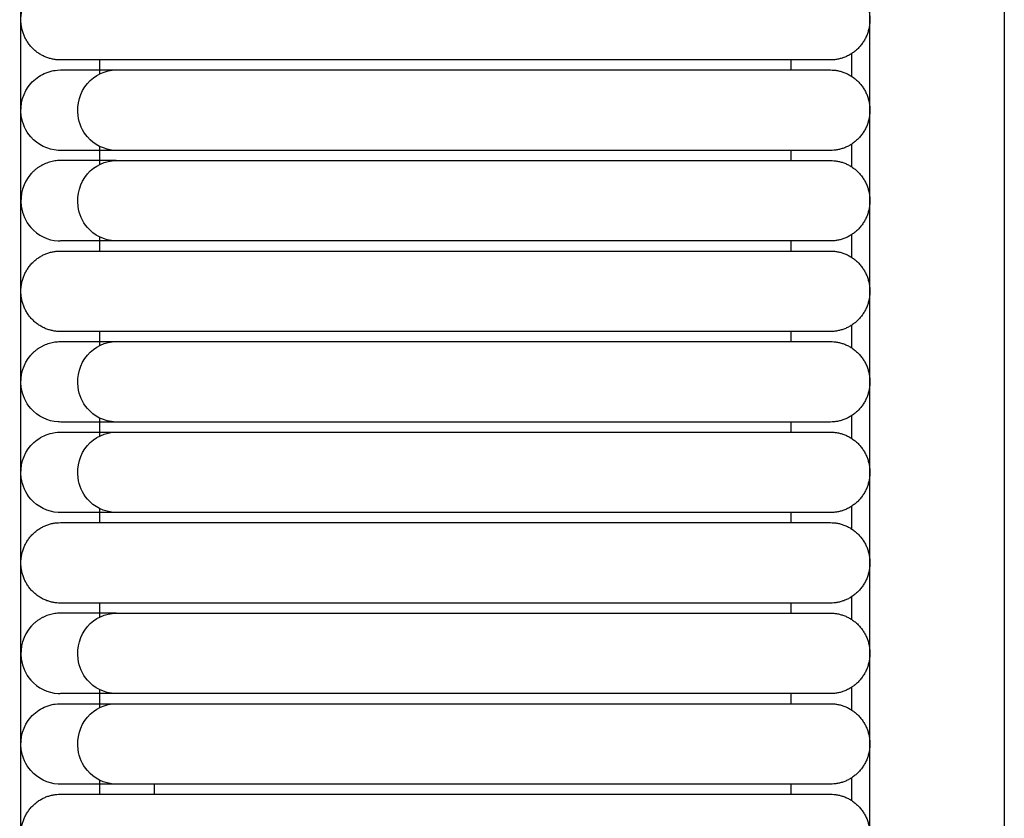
# Model space of a CAD drawing. Header units: millimetres. Extents: x -31695 to -19845, y -5614 to 7253.
# Tile 334 of 432: x -25814 to -25764, y 4807 to 4847. Entities that reach past the tile are written whole.
import ezdxf

# ---------------------------------------------------------------- set-up
doc = ezdxf.new("R2010")
doc.units = ezdxf.units.MM
doc.layers.add('2d', color=7, linetype='Continuous', true_color=0x000000)

msp = doc.modelspace()

# ---------------------------------------------------------------- linework, layer by layer
at = {"layer": '2d', "linetype": 'Continuous', "lineweight": -3}
for points, degree in [([(-25813.959, 4677.247), (-25813.959, 5052.785), (-25813.959, 5428.322)], 2), ([(-25771.146, 4697.546), (-25771.146, 5052.785), (-25771.146, 5408.023)], 2), ([(-25764.368, 5017.84), (-25764.368, 4936.049), (-25764.368, 4854.681), (-25764.368, 4786.528)], 3), ([(-25772.072, 4845.539), (-25772.072, 4845.16), (-25772.072, 4844.781), (-25772.072, 4844.402)], 3), ([(-25809.977, 4844.524), (-25809.977, 4844.874), (-25809.977, 4845.224)], 2), ([(-25780.107, 4845.224), (-25788.838, 4845.224), (-25797.57, 4845.224)], 2), ([(-25775.129, 4845.224), (-25775.129, 4844.97), (-25775.129, 4844.717)], 2), ([(-25797.57, 4844.717), (-25788.838, 4844.717), (-25780.107, 4844.717)], 2), ([(-25811.974, 4840.657), (-25812.009, 4840.658), (-25812.043, 4840.659), (-25812.077, 4840.66)], 3), ([(-25811.676, 4840.657), (-25811.864, 4840.657), (-25811.962, 4840.657), (-25811.967, 4840.657)], 3), ([(-25809.977, 4839.957), (-25809.977, 4840.403), (-25809.977, 4840.849)], 2), ([(-25797.57, 4840.657), (-25798.436, 4840.657), (-25799.306, 4840.657), (-25800.158, 4840.657)], 3), ([(-25780.107, 4840.657), (-25788.838, 4840.657), (-25797.57, 4840.657)], 2), ([(-25775.129, 4840.657), (-25775.129, 4840.403), (-25775.129, 4840.149)], 2), ([(-25772.072, 4840.972), (-25772.072, 4840.592), (-25772.072, 4840.213), (-25772.072, 4839.834)], 3), ([(-25812.52, 4840.068), (-25812.564, 4840.053), (-25812.609, 4840.038), (-25812.653, 4840.023)], 3), ([(-25812.385, 4840.103), (-25812.43, 4840.091), (-25812.475, 4840.079), (-25812.52, 4840.068)], 3), ([(-25812.247, 4840.128), (-25812.293, 4840.12), (-25812.339, 4840.111), (-25812.385, 4840.103)], 3), ([(-25812.108, 4840.144), (-25812.154, 4840.139), (-25812.201, 4840.134), (-25812.247, 4840.128)], 3), ([(-25811.968, 4840.149), (-25812.015, 4840.147), (-25812.061, 4840.146), (-25812.108, 4840.144)], 3), ([(-25797.57, 4840.149), (-25788.838, 4840.149), (-25780.107, 4840.149)], 2), ([(-25813.359, 4839.572), (-25813.391, 4839.537), (-25813.424, 4839.503), (-25813.456, 4839.469)], 3), ([(-25813.255, 4839.667), (-25813.29, 4839.635), (-25813.324, 4839.604), (-25813.359, 4839.572)], 3), ([(-25813.145, 4839.755), (-25813.182, 4839.726), (-25813.219, 4839.696), (-25813.255, 4839.667)], 3), ([(-25813.029, 4839.835), (-25813.068, 4839.808), (-25813.106, 4839.782), (-25813.145, 4839.755)], 3), ([(-25812.908, 4839.906), (-25812.948, 4839.882), (-25812.989, 4839.858), (-25813.029, 4839.835)], 3), ([(-25812.782, 4839.969), (-25812.824, 4839.948), (-25812.866, 4839.927), (-25812.908, 4839.906)], 3), ([(-25812.653, 4840.023), (-25812.696, 4840.005), (-25812.739, 4839.987), (-25812.782, 4839.969)], 3), ([(-25812.077, 4836.092), (-25812.043, 4836.091), (-25812.009, 4836.091), (-25811.974, 4836.09)], 3), ([(-25811.676, 4836.09), (-25811.864, 4836.09), (-25811.962, 4836.09), (-25811.967, 4836.09)], 3), ([(-25809.977, 4835.582), (-25809.977, 4835.932), (-25809.977, 4836.281)], 2), ([(-25780.107, 4836.089), (-25788.838, 4836.089), (-25797.57, 4836.089)], 2), ([(-25775.129, 4836.089), (-25775.129, 4835.836), (-25775.129, 4835.582)], 2), ([(-25772.072, 4836.404), (-25772.072, 4836.025), (-25772.072, 4835.646), (-25772.072, 4835.267)], 3), ([(-25797.57, 4835.582), (-25788.838, 4835.582), (-25780.107, 4835.582)], 2), ([(-25772.072, 4831.837), (-25772.072, 4831.458), (-25772.072, 4831.078), (-25772.072, 4830.7)], 3), ([(-25809.977, 4831.015), (-25809.977, 4831.268), (-25809.977, 4831.522)], 2), ([(-25780.107, 4831.522), (-25788.838, 4831.522), (-25797.57, 4831.522)], 2), ([(-25775.129, 4831.522), (-25775.129, 4831.268), (-25775.129, 4831.015)], 2), ([(-25813.145, 4830.62), (-25813.106, 4830.647), (-25813.068, 4830.673), (-25813.029, 4830.7)], 3), ([(-25813.029, 4830.7), (-25812.989, 4830.724), (-25812.948, 4830.748), (-25812.908, 4830.771)], 3), ([(-25812.908, 4830.771), (-25812.866, 4830.792), (-25812.824, 4830.813), (-25812.782, 4830.834)], 3), ([(-25812.782, 4830.834), (-25812.739, 4830.852), (-25812.696, 4830.87), (-25812.653, 4830.888)], 3), ([(-25812.653, 4830.888), (-25812.609, 4830.903), (-25812.564, 4830.918), (-25812.52, 4830.933)], 3), ([(-25812.52, 4830.933), (-25812.475, 4830.945), (-25812.43, 4830.956), (-25812.385, 4830.968)], 3), ([(-25812.385, 4830.968), (-25812.339, 4830.977), (-25812.293, 4830.985), (-25812.247, 4830.994)], 3), ([(-25812.247, 4830.994), (-25812.201, 4830.999), (-25812.154, 4831.004), (-25812.108, 4831.009)], 3), ([(-25812.108, 4831.009), (-25812.061, 4831.011), (-25812.015, 4831.013), (-25811.968, 4831.015)], 3), ([(-25809.977, 4830.822), (-25809.977, 4830.918), (-25809.977, 4831.015)], 2), ([(-25797.57, 4831.015), (-25788.838, 4831.015), (-25780.107, 4831.015)], 2), ([(-25813.456, 4830.334), (-25813.424, 4830.368), (-25813.391, 4830.403), (-25813.359, 4830.437)], 3), ([(-25813.359, 4830.437), (-25813.324, 4830.469), (-25813.29, 4830.501), (-25813.255, 4830.532)], 3), ([(-25813.255, 4830.532), (-25813.219, 4830.562), (-25813.182, 4830.591), (-25813.145, 4830.62)], 3), ([(-25809.977, 4826.255), (-25809.977, 4826.701), (-25809.977, 4827.147)], 2), ([(-25772.072, 4827.27), (-25772.072, 4826.89), (-25772.072, 4826.511), (-25772.072, 4826.132)], 3), ([(-25811.974, 4826.955), (-25812.009, 4826.956), (-25812.043, 4826.957), (-25812.077, 4826.958)], 3), ([(-25811.676, 4826.955), (-25811.864, 4826.955), (-25811.962, 4826.955), (-25811.967, 4826.955)], 3), ([(-25797.57, 4826.955), (-25798.436, 4826.955), (-25799.306, 4826.955), (-25800.158, 4826.955)], 3), ([(-25780.107, 4826.955), (-25788.838, 4826.955), (-25797.57, 4826.955)], 2), ([(-25775.129, 4826.955), (-25775.129, 4826.701), (-25775.129, 4826.447)], 2), ([(-25797.57, 4826.447), (-25788.838, 4826.447), (-25780.107, 4826.447)], 2), ([(-25772.072, 4822.702), (-25772.072, 4822.323), (-25772.072, 4821.944), (-25772.072, 4821.565)], 3), ([(-25811.974, 4822.388), (-25812.009, 4822.388), (-25812.043, 4822.389), (-25812.077, 4822.39)], 3), ([(-25811.676, 4822.388), (-25811.864, 4822.388), (-25811.962, 4822.388), (-25811.967, 4822.388)], 3), ([(-25809.977, 4821.88), (-25809.977, 4822.23), (-25809.977, 4822.579)], 2), ([(-25797.57, 4822.387), (-25798.436, 4822.387), (-25799.306, 4822.388), (-25800.158, 4822.388)], 3), ([(-25780.107, 4822.387), (-25788.838, 4822.387), (-25797.57, 4822.387)], 2), ([(-25775.129, 4822.387), (-25775.129, 4822.134), (-25775.129, 4821.88)], 2), ([(-25797.57, 4821.88), (-25788.838, 4821.88), (-25780.107, 4821.88)], 2), ([(-25809.977, 4817.12), (-25809.977, 4817.47), (-25809.977, 4817.82)], 2), ([(-25780.107, 4817.82), (-25788.838, 4817.82), (-25797.57, 4817.82)], 2), ([(-25775.129, 4817.82), (-25775.129, 4817.566), (-25775.129, 4817.312)], 2), ([(-25772.072, 4818.135), (-25772.072, 4817.755), (-25772.072, 4817.376), (-25772.072, 4816.998)], 3), ([(-25812.52, 4817.231), (-25812.564, 4817.216), (-25812.609, 4817.201), (-25812.653, 4817.186)], 3), ([(-25812.385, 4817.266), (-25812.43, 4817.254), (-25812.475, 4817.243), (-25812.52, 4817.231)], 3), ([(-25812.247, 4817.292), (-25812.293, 4817.283), (-25812.339, 4817.275), (-25812.385, 4817.266)], 3), ([(-25812.108, 4817.307), (-25812.154, 4817.302), (-25812.201, 4817.297), (-25812.247, 4817.292)], 3), ([(-25811.968, 4817.312), (-25812.015, 4817.311), (-25812.061, 4817.309), (-25812.108, 4817.307)], 3), ([(-25797.57, 4817.312), (-25788.838, 4817.312), (-25780.107, 4817.312)], 2), ([(-25813.359, 4816.735), (-25813.391, 4816.701), (-25813.424, 4816.666), (-25813.456, 4816.632)], 3), ([(-25813.255, 4816.83), (-25813.29, 4816.799), (-25813.324, 4816.767), (-25813.359, 4816.735)], 3), ([(-25813.145, 4816.918), (-25813.182, 4816.889), (-25813.219, 4816.86), (-25813.255, 4816.83)], 3), ([(-25813.029, 4816.998), (-25813.068, 4816.971), (-25813.106, 4816.945), (-25813.145, 4816.918)], 3), ([(-25812.908, 4817.069), (-25812.948, 4817.046), (-25812.989, 4817.022), (-25813.029, 4816.998)], 3), ([(-25812.782, 4817.132), (-25812.824, 4817.111), (-25812.866, 4817.09), (-25812.908, 4817.069)], 3), ([(-25812.653, 4817.186), (-25812.696, 4817.168), (-25812.739, 4817.15), (-25812.782, 4817.132)], 3), ([(-25812.077, 4813.256), (-25812.043, 4813.255), (-25812.009, 4813.254), (-25811.974, 4813.253)], 3), ([(-25811.676, 4813.253), (-25811.864, 4813.253), (-25811.962, 4813.253), (-25811.967, 4813.253)], 3), ([(-25809.977, 4812.553), (-25809.977, 4812.999), (-25809.977, 4813.445)], 2), ([(-25780.107, 4813.253), (-25788.838, 4813.253), (-25797.57, 4813.253)], 2), ([(-25775.129, 4813.253), (-25775.129, 4812.999), (-25775.129, 4812.745)], 2), ([(-25772.072, 4813.567), (-25772.072, 4813.188), (-25772.072, 4812.809), (-25772.072, 4812.43)], 3), ([(-25797.57, 4812.745), (-25788.838, 4812.745), (-25780.107, 4812.745)], 2), ([(-25809.977, 4808.178), (-25809.977, 4808.527), (-25809.977, 4808.877)], 2), ([(-25772.072, 4809), (-25772.072, 4808.621), (-25772.072, 4808.242), (-25772.072, 4807.863)], 3), ([(-25811.974, 4808.685), (-25812.009, 4808.686), (-25812.043, 4808.687), (-25812.077, 4808.688)], 3), ([(-25811.676, 4808.685), (-25811.864, 4808.685), (-25811.962, 4808.685), (-25811.967, 4808.686)], 3), ([(-25807.23, 4808.685), (-25807.23, 4808.432), (-25807.23, 4808.178)], 2), ([(-25797.57, 4808.685), (-25798.436, 4808.685), (-25799.306, 4808.685), (-25800.158, 4808.685)], 3), ([(-25780.107, 4808.685), (-25788.838, 4808.685), (-25797.57, 4808.685)], 2), ([(-25775.129, 4808.685), (-25775.129, 4808.432), (-25775.129, 4808.178)], 2), ([(-25797.57, 4808.178), (-25788.838, 4808.178), (-25780.107, 4808.178)], 2)]:
    msp.add_open_spline(points, degree=degree, dxfattribs=at)
for points, weights in [([(-25813.959, 4847.254), (-25813.959, 4849.284), (-25811.968, 4849.284)], [0.999999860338, 0.707106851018, 1]), ([(-25773.137, 4849.284), (-25771.146, 4849.284), (-25771.146, 4847.254)], [0.999999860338, 0.707106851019, 1]), ([(-25811.968, 4845.224), (-25813.959, 4845.224), (-25813.959, 4847.254)], [1, 0.707106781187, 1]), ([(-25771.146, 4847.254), (-25771.146, 4845.224), (-25773.137, 4845.224)], [1, 0.707106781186, 1]), ([(-25809.161, 4845.224), (-25811.968, 4845.224), (-25811.968, 4845.224)], [0.919067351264, 0.951503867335, 0.999999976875]), ([(-25773.137, 4844.717), (-25771.146, 4844.717), (-25771.146, 4842.687)], [0.999999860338, 0.707106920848, 0.999999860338]), ([(-25771.146, 4842.687), (-25771.146, 4840.657), (-25773.137, 4840.657)], [0.999999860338, 0.707106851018, 1]), ([(-25773.137, 4840.149), (-25771.146, 4840.149), (-25771.146, 4838.119)], [0.999999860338, 0.707106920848, 0.999999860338]), ([(-25771.146, 4838.119), (-25771.146, 4836.089), (-25773.137, 4836.089)], [0.999999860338, 0.707106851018, 1]), ([(-25813.959, 4833.552), (-25813.959, 4835.582), (-25811.968, 4835.582)], [1, 0.707106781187, 1]), ([(-25811.968, 4835.582), (-25811.968, 4835.582), (-25809.161, 4835.582)], [1, 0.951503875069, 0.919067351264]), ([(-25773.137, 4835.582), (-25771.146, 4835.582), (-25771.146, 4833.552)], [0.999999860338, 0.707106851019, 1]), ([(-25811.968, 4831.522), (-25813.959, 4831.522), (-25813.959, 4833.552)], [1, 0.707106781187, 1]), ([(-25771.146, 4833.552), (-25771.146, 4831.522), (-25773.137, 4831.522)], [1, 0.707106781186, 1]), ([(-25809.161, 4831.522), (-25811.968, 4831.522), (-25811.968, 4831.522)], [0.919067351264, 0.951503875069, 1]), ([(-25773.137, 4831.015), (-25771.146, 4831.015), (-25771.146, 4828.985)], [0.999999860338, 0.707106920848, 0.999999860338]), ([(-25771.146, 4828.985), (-25771.146, 4826.955), (-25773.137, 4826.955)], [0.999999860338, 0.707106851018, 1]), ([(-25773.137, 4826.447), (-25771.146, 4826.447), (-25771.146, 4824.417)], [0.999999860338, 0.707106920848, 0.999999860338]), ([(-25771.146, 4824.417), (-25771.146, 4822.387), (-25773.137, 4822.387)], [0.999999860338, 0.707106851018, 1]), ([(-25813.959, 4819.85), (-25813.959, 4821.88), (-25811.968, 4821.88)], [1, 0.707106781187, 1]), ([(-25811.968, 4821.88), (-25811.968, 4821.88), (-25809.161, 4821.88)], [1, 0.951503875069, 0.919067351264]), ([(-25773.137, 4821.88), (-25771.146, 4821.88), (-25771.146, 4819.85)], [1, 0.707106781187, 1]), ([(-25811.968, 4817.82), (-25813.959, 4817.82), (-25813.959, 4819.85)], [1, 0.707106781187, 1]), ([(-25771.146, 4819.85), (-25771.146, 4817.82), (-25773.137, 4817.82)], [1, 0.707106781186, 1]), ([(-25809.161, 4817.82), (-25811.968, 4817.82), (-25811.968, 4817.82)], [0.919067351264, 0.951503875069, 1]), ([(-25773.137, 4817.312), (-25771.146, 4817.312), (-25771.146, 4815.283)], [0.999999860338, 0.707106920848, 0.999999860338]), ([(-25771.146, 4815.283), (-25771.146, 4813.253), (-25773.137, 4813.253)], [0.999999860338, 0.707106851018, 1]), ([(-25773.137, 4812.745), (-25771.146, 4812.745), (-25771.146, 4810.715)], [0.999999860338, 0.707106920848, 0.999999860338]), ([(-25771.146, 4810.715), (-25771.146, 4808.685), (-25773.137, 4808.685)], [0.999999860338, 0.707106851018, 1]), ([(-25813.959, 4806.148), (-25813.959, 4808.178), (-25811.968, 4808.178)], [1, 0.707106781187, 1]), ([(-25811.968, 4808.178), (-25811.968, 4808.178), (-25809.161, 4808.178)], [1, 0.951503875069, 0.919067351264]), ([(-25773.137, 4808.178), (-25771.146, 4808.178), (-25771.146, 4806.148)], [1, 0.707106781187, 1])]:
    msp.add_rational_spline(points, weights, degree=2, dxfattribs=at)
for points, weights, knots in [([(-25797.57, 4845.224), (-25802.519, 4845.224), (-25806.018, 4845.224), (-25808.359, 4845.224), (-25809.161, 4845.224)], [1, 0.853553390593, 0.853553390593, 0.853553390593, 0.919067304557], [20.699849, 20.699849, 20.699849, 21.693962, 21.693962, 22.358871, 22.358871, 22.358871]), ([(-25773.137, 4845.224), (-25773.137, 4845.224), (-25775.179, 4845.224), (-25777.22, 4845.224), (-25780.107, 4845.224)], [1, 0.853553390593, 0.853553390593, 0.853553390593, 1], [17.786146, 17.786146, 17.786146, 18.366045, 18.366045, 18.945944, 18.945944, 18.945944]), ([(-25780.107, 4844.717), (-25777.22, 4844.717), (-25775.179, 4844.717), (-25773.137, 4844.717), (-25773.137, 4844.717)], [1, 0.853553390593, 0.853553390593, 0.853553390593, 1], [19.599792, 19.599792, 19.599792, 20.179691, 20.179691, 20.75959, 20.75959, 20.75959]), ([(-25773.137, 4840.657), (-25773.137, 4840.657), (-25775.179, 4840.657), (-25777.22, 4840.657), (-25780.107, 4840.657)], [1, 0.853553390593, 0.853553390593, 0.853553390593, 1], [22.644545, 22.644545, 22.644545, 23.224444, 23.224444, 23.804343, 23.804343, 23.804343]), ([(-25780.107, 4840.149), (-25777.22, 4840.149), (-25775.179, 4840.149), (-25773.137, 4840.149), (-25773.137, 4840.149)], [1, 0.853553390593, 0.853553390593, 0.853553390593, 1], [5.598928, 5.598928, 5.598928, 6.178827, 6.178827, 6.758726, 6.758726, 6.758726]), ([(-25773.137, 4836.089), (-25773.137, 4836.089), (-25775.179, 4836.089), (-25777.22, 4836.089), (-25780.107, 4836.089)], [1, 0.853553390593, 0.853553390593, 0.853553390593, 1], [8.643682, 8.643682, 8.643682, 9.223581, 9.223581, 9.80348, 9.80348, 9.80348]), ([(-25809.161, 4835.582), (-25808.359, 4835.582), (-25806.018, 4835.582), (-25802.519, 4835.582), (-25797.57, 4835.582)], [0.919067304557, 0.853553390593, 0.853553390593, 0.853553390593, 1], [11.328464, 11.328464, 11.328464, 11.993374, 11.993374, 12.987487, 12.987487, 12.987487]), ([(-25780.107, 4835.582), (-25777.22, 4835.582), (-25775.179, 4835.582), (-25773.137, 4835.582), (-25773.137, 4835.582)], [1, 0.853553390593, 0.853553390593, 0.853553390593, 0.999999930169], [14.741392, 14.741392, 14.741392, 15.321291, 15.321291, 15.90119, 15.90119, 15.90119]), ([(-25797.57, 4831.522), (-25802.519, 4831.522), (-25806.018, 4831.522), (-25808.359, 4831.522), (-25809.161, 4831.522)], [1, 0.853553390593, 0.853553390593, 0.853553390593, 0.919067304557], [20.699849, 20.699849, 20.699849, 21.693962, 21.693962, 22.358871, 22.358871, 22.358871]), ([(-25773.137, 4831.522), (-25773.137, 4831.522), (-25775.179, 4831.522), (-25777.22, 4831.522), (-25780.107, 4831.522)], [0.999999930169, 0.853553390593, 0.853553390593, 0.853553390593, 1], [17.786146, 17.786146, 17.786146, 18.366045, 18.366045, 18.945944, 18.945944, 18.945944]), ([(-25780.107, 4831.015), (-25777.22, 4831.015), (-25775.179, 4831.015), (-25773.137, 4831.015), (-25773.137, 4831.015)], [1, 0.853553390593, 0.853553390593, 0.853553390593, 1], [31.430453, 31.430453, 31.430453, 32.010352, 32.010352, 32.590251, 32.590251, 32.590251]), ([(-25773.137, 4826.955), (-25773.137, 4826.955), (-25775.179, 4826.955), (-25777.22, 4826.955), (-25780.107, 4826.955)], [1, 0.853553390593, 0.853553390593, 0.853553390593, 1], [34.475206, 34.475206, 34.475206, 35.055105, 35.055105, 35.635004, 35.635004, 35.635004]), ([(-25780.107, 4826.447), (-25777.22, 4826.447), (-25775.179, 4826.447), (-25773.137, 4826.447), (-25773.137, 4826.447)], [1, 0.853553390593, 0.853553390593, 0.853553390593, 1], [19.599792, 19.599792, 19.599792, 20.179691, 20.179691, 20.75959, 20.75959, 20.75959]), ([(-25773.137, 4822.387), (-25773.137, 4822.387), (-25775.179, 4822.387), (-25777.22, 4822.387), (-25780.107, 4822.387)], [1, 0.853553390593, 0.853553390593, 0.853553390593, 1], [22.644545, 22.644545, 22.644545, 23.224444, 23.224444, 23.804343, 23.804343, 23.804343]), ([(-25809.161, 4821.88), (-25808.359, 4821.88), (-25806.018, 4821.88), (-25802.519, 4821.88), (-25797.57, 4821.88)], [0.919067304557, 0.853553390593, 0.853553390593, 0.853553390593, 1], [11.328464, 11.328464, 11.328464, 11.993374, 11.993374, 12.987487, 12.987487, 12.987487]), ([(-25780.107, 4821.88), (-25777.22, 4821.88), (-25775.179, 4821.88), (-25773.137, 4821.88), (-25773.137, 4821.88)], [1, 0.853553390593, 0.853553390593, 0.853553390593, 1], [14.741392, 14.741392, 14.741392, 15.321291, 15.321291, 15.90119, 15.90119, 15.90119]), ([(-25797.57, 4817.82), (-25802.519, 4817.82), (-25806.018, 4817.82), (-25808.359, 4817.82), (-25809.161, 4817.82)], [1, 0.853553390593, 0.853553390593, 0.853553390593, 0.919067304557], [20.699849, 20.699849, 20.699849, 21.693962, 21.693962, 22.358871, 22.358871, 22.358871]), ([(-25773.137, 4817.82), (-25773.137, 4817.82), (-25775.179, 4817.82), (-25777.22, 4817.82), (-25780.107, 4817.82)], [1, 0.853553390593, 0.853553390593, 0.853553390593, 1], [17.786146, 17.786146, 17.786146, 18.366045, 18.366045, 18.945944, 18.945944, 18.945944]), ([(-25780.107, 4817.312), (-25777.22, 4817.312), (-25775.179, 4817.312), (-25773.137, 4817.312), (-25773.137, 4817.312)], [1, 0.853553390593, 0.853553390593, 0.853553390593, 1], [5.598928, 5.598928, 5.598928, 6.178827, 6.178827, 6.758726, 6.758726, 6.758726]), ([(-25773.137, 4813.253), (-25773.137, 4813.253), (-25775.179, 4813.253), (-25777.22, 4813.253), (-25780.107, 4813.253)], [1, 0.853553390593, 0.853553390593, 0.853553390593, 1], [8.643682, 8.643682, 8.643682, 9.223581, 9.223581, 9.80348, 9.80348, 9.80348]), ([(-25780.107, 4812.745), (-25777.22, 4812.745), (-25775.179, 4812.745), (-25773.137, 4812.745), (-25773.137, 4812.745)], [1, 0.853553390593, 0.853553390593, 0.853553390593, 1], [19.599792, 19.599792, 19.599792, 20.179691, 20.179691, 20.75959, 20.75959, 20.75959]), ([(-25773.137, 4808.685), (-25773.137, 4808.685), (-25775.179, 4808.685), (-25777.22, 4808.685), (-25780.107, 4808.685)], [1, 0.853553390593, 0.853553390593, 0.853553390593, 0.999999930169], [22.644545, 22.644545, 22.644545, 23.224444, 23.224444, 23.804343, 23.804343, 23.804343]), ([(-25809.161, 4808.178), (-25808.359, 4808.178), (-25806.018, 4808.178), (-25802.519, 4808.178), (-25797.57, 4808.178)], [0.919067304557, 0.853553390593, 0.853553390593, 0.853553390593, 1], [11.328464, 11.328464, 11.328464, 11.993374, 11.993374, 12.987487, 12.987487, 12.987487]), ([(-25780.107, 4808.178), (-25777.22, 4808.178), (-25775.179, 4808.178), (-25773.137, 4808.178), (-25773.137, 4808.178)], [1, 0.853553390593, 0.853553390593, 0.853553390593, 1], [14.741392, 14.741392, 14.741392, 15.321291, 15.321291, 15.90119, 15.90119, 15.90119])]:
    msp.add_rational_spline(points, weights, degree=2, knots=knots, dxfattribs=at)
for points, knots in [([(-25812.077, 4840.66), (-25812.601, 4840.689), (-25813.11, 4840.939), (-25813.458, 4841.34), (-25813.717, 4841.637), (-25813.887, 4842.014), (-25813.941, 4842.409), (-25814.019, 4842.988), (-25813.837, 4843.599), (-25813.456, 4844.036), (-25813.27, 4844.249), (-25813.038, 4844.419), (-25812.655, 4844.595), (-25812.521, 4844.64), (-25812.293, 4844.691), (-25812.201, 4844.704), (-25811.968, 4844.717)], [13.4541681, 13.4541681, 13.4541681, 13.4541681, 13.6704082, 13.6704082, 13.6704082, 13.8294857, 13.8294857, 13.8294857, 14.0670247, 14.0670247, 14.0670247, 14.1801005, 14.1801005, 14.2366159, 14.2366159, 14.2742572, 14.2742572, 14.2742572, 14.2742572]), ([(-25811.968, 4844.717), (-25811.954, 4844.717), (-25811.857, 4844.717), (-25811.669, 4844.717), (-25811.481, 4844.717), (-25811.204, 4844.717), (-25810.835, 4844.717), (-25810.402, 4844.717), (-25809.844, 4844.717), (-25809.161, 4844.717)], [14.274257, 14.274257, 14.274257, 14.274257, 14.962807, 14.962807, 14.962807, 15.661498, 15.661498, 15.661498, 16.489364, 16.489364, 16.489364, 16.489364]), ([(-25809.169, 4840.657), (-25809.775, 4840.689), (-25810.269, 4840.939), (-25810.607, 4841.34), (-25810.858, 4841.637), (-25811.023, 4842.014), (-25811.075, 4842.409), (-25811.151, 4842.988), (-25810.975, 4843.599), (-25810.605, 4844.036), (-25810.244, 4844.463), (-25809.705, 4844.717), (-25809.161, 4844.717)], [0.0007461, 0.0007461, 0.0007461, 0.0007461, 0.1655384, 0.1655384, 0.1655384, 0.2867683, 0.2867683, 0.2867683, 0.4677921, 0.4677921, 0.4677921, 0.6442032, 0.6442032, 0.6442032, 0.6442032]), ([(-25809.161, 4844.717), (-25809.014, 4844.717), (-25808.823, 4844.717), (-25808.591, 4844.717), (-25807.988, 4844.717), (-25807.125, 4844.717), (-25806.134, 4844.717), (-25805.082, 4844.717), (-25803.775, 4844.717), (-25802.28, 4844.717), (-25800.789, 4844.717), (-25799.173, 4844.717), (-25797.57, 4844.717)], [16.489364, 16.489364, 16.489364, 16.489364, 16.643777, 16.643777, 16.643777, 17.027624, 17.027624, 17.027624, 17.430856, 17.430856, 17.430856, 17.845886, 17.845886, 17.845886, 17.845886]), ([(-25809.169, 4840.657), (-25809.851, 4840.657), (-25810.41, 4840.657), (-25810.843, 4840.657), (-25811.211, 4840.657), (-25811.489, 4840.657), (-25811.676, 4840.657)], [1.601269, 1.601269, 1.601269, 1.601269, 2.483847, 2.483847, 2.483847, 3.228714, 3.228714, 3.228714, 3.228714]), ([(-25797.57, 4840.657), (-25799.174, 4840.657), (-25800.791, 4840.657), (-25802.283, 4840.657), (-25803.779, 4840.657), (-25805.086, 4840.657), (-25806.139, 4840.657), (-25807.131, 4840.657), (-25807.994, 4840.657), (-25808.598, 4840.657), (-25808.83, 4840.657), (-25809.021, 4840.657), (-25809.169, 4840.657)], [0, 0, 0, 0, 0.489921, 0.489921, 0.489921, 0.9659, 0.9659, 0.9659, 1.418993, 1.418993, 1.418993, 1.601269, 1.601269, 1.601269, 1.601269]), ([(-25809.161, 4840.149), (-25809.844, 4840.149), (-25810.402, 4840.149), (-25810.835, 4840.149), (-25811.204, 4840.149), (-25811.481, 4840.149), (-25811.669, 4840.149), (-25811.857, 4840.149), (-25811.954, 4840.149), (-25811.968, 4840.149)], [0, 0, 0, 0, 0.864998, 0.864998, 0.864998, 1.595029, 1.595029, 1.595029, 2.314462, 2.314462, 2.314462, 2.314462]), ([(-25809.169, 4836.09), (-25809.775, 4836.122), (-25810.269, 4836.372), (-25810.607, 4836.772), (-25810.858, 4837.07), (-25811.023, 4837.447), (-25811.075, 4837.841), (-25811.151, 4838.421), (-25810.975, 4839.032), (-25810.605, 4839.469), (-25810.244, 4839.895), (-25809.705, 4840.149), (-25809.161, 4840.149)], [1.6012688, 1.6012688, 1.6012688, 1.6012688, 1.7660611, 1.7660611, 1.7660611, 1.887291, 1.887291, 1.887291, 2.0683148, 2.0683148, 2.0683148, 2.2447259, 2.2447259, 2.2447259, 2.2447259]), ([(-25809.161, 4840.149), (-25809.014, 4840.149), (-25808.823, 4840.149), (-25808.591, 4840.149), (-25807.988, 4840.149), (-25807.125, 4840.149), (-25806.134, 4840.149), (-25805.082, 4840.149), (-25803.775, 4840.149), (-25802.28, 4840.149), (-25800.789, 4840.149), (-25799.173, 4840.149), (-25797.57, 4840.149)], [2.244726, 2.244726, 2.244726, 2.244726, 2.426888, 2.426888, 2.426888, 2.879715, 2.879715, 2.879715, 3.355409, 3.355409, 3.355409, 3.845023, 3.845023, 3.845023, 3.845023]), ([(-25813.456, 4839.469), (-25813.837, 4839.032), (-25814.019, 4838.421), (-25813.941, 4837.841), (-25813.887, 4837.447), (-25813.717, 4837.07), (-25813.458, 4836.772), (-25813.11, 4836.372), (-25812.601, 4836.122), (-25812.077, 4836.092)], [14.7819117, 14.7819117, 14.7819117, 14.7819117, 14.9670219, 14.9670219, 14.9670219, 15.0909883, 15.0909883, 15.0909883, 15.2595006, 15.2595006, 15.2595006, 15.2595006]), ([(-25809.169, 4836.09), (-25809.851, 4836.09), (-25810.41, 4836.09), (-25810.843, 4836.09), (-25811.211, 4836.09), (-25811.489, 4836.09), (-25811.676, 4836.09)], [0, 0, 0, 0, 0.882578, 0.882578, 0.882578, 1.627446, 1.627446, 1.627446, 1.627446]), ([(-25797.57, 4836.09), (-25799.174, 4836.09), (-25800.791, 4836.09), (-25802.283, 4836.09), (-25803.779, 4836.09), (-25805.086, 4836.09), (-25806.139, 4836.09), (-25807.131, 4836.09), (-25807.994, 4836.09), (-25808.598, 4836.09), (-25808.83, 4836.09), (-25809.021, 4836.09), (-25809.169, 4836.09)], [0, 0, 0, 0, 0.489921, 0.489921, 0.489921, 0.9659, 0.9659, 0.9659, 1.418992, 1.418992, 1.418992, 1.601269, 1.601269, 1.601269, 1.601269]), ([(-25811.968, 4831.015), (-25811.954, 4831.015), (-25811.857, 4831.015), (-25811.669, 4831.015), (-25811.481, 4831.015), (-25811.204, 4831.015), (-25810.835, 4831.015), (-25810.402, 4831.015), (-25809.844, 4831.015), (-25809.161, 4831.015)], [26.104918, 26.104918, 26.104918, 26.104918, 26.793468, 26.793468, 26.793468, 27.492159, 27.492159, 27.492159, 28.320025, 28.320025, 28.320025, 28.320025]), ([(-25809.169, 4826.955), (-25809.775, 4826.987), (-25810.269, 4827.237), (-25810.607, 4827.638), (-25810.858, 4827.935), (-25811.023, 4828.312), (-25811.075, 4828.707), (-25811.151, 4829.286), (-25810.975, 4829.897), (-25810.605, 4830.334), (-25810.244, 4830.76), (-25809.705, 4831.015), (-25809.161, 4831.015)], [1.6012688, 1.6012688, 1.6012688, 1.6012688, 1.7660611, 1.7660611, 1.7660611, 1.887291, 1.887291, 1.887291, 2.0683148, 2.0683148, 2.0683148, 2.2447259, 2.2447259, 2.2447259, 2.2447259]), ([(-25809.161, 4831.015), (-25809.014, 4831.015), (-25808.823, 4831.015), (-25808.591, 4831.015), (-25807.988, 4831.015), (-25807.125, 4831.015), (-25806.134, 4831.015), (-25805.082, 4831.015), (-25803.775, 4831.015), (-25802.28, 4831.015), (-25800.789, 4831.015), (-25799.173, 4831.015), (-25797.57, 4831.015)], [28.320025, 28.320025, 28.320025, 28.320025, 28.474438, 28.474438, 28.474438, 28.858285, 28.858285, 28.858285, 29.261517, 29.261517, 29.261517, 29.676547, 29.676547, 29.676547, 29.676547]), ([(-25812.077, 4826.958), (-25812.601, 4826.987), (-25813.11, 4827.237), (-25813.458, 4827.638), (-25813.717, 4827.935), (-25813.887, 4828.312), (-25813.941, 4828.707), (-25814.019, 4829.286), (-25813.837, 4829.897), (-25813.456, 4830.334)], [13.1599027, 13.1599027, 13.1599027, 13.1599027, 13.3284147, 13.3284147, 13.3284147, 13.4523809, 13.4523809, 13.4523809, 13.6374907, 13.6374907, 13.6374907, 13.6374907]), ([(-25809.169, 4826.955), (-25809.851, 4826.955), (-25810.41, 4826.955), (-25810.843, 4826.955), (-25811.211, 4826.955), (-25811.489, 4826.955), (-25811.676, 4826.955)], [0, 0, 0, 0, 0.882578, 0.882578, 0.882578, 1.627446, 1.627446, 1.627446, 1.627446]), ([(-25797.57, 4826.955), (-25799.174, 4826.955), (-25800.791, 4826.955), (-25802.283, 4826.955), (-25803.779, 4826.955), (-25805.086, 4826.955), (-25806.139, 4826.955), (-25807.131, 4826.955), (-25807.994, 4826.955), (-25808.598, 4826.955), (-25808.83, 4826.955), (-25809.021, 4826.955), (-25809.169, 4826.955)], [0, 0, 0, 0, 0.489921, 0.489921, 0.489921, 0.9659, 0.9659, 0.9659, 1.418992, 1.418992, 1.418992, 1.601269, 1.601269, 1.601269, 1.601269]), ([(-25812.077, 4822.39), (-25812.601, 4822.419), (-25813.11, 4822.67), (-25813.458, 4823.07), (-25813.717, 4823.368), (-25813.887, 4823.745), (-25813.941, 4824.139), (-25814.019, 4824.719), (-25813.837, 4825.33), (-25813.456, 4825.767), (-25813.27, 4825.98), (-25813.038, 4826.15), (-25812.655, 4826.325), (-25812.521, 4826.37), (-25812.293, 4826.421), (-25812.201, 4826.435), (-25811.968, 4826.447)], [13.4536647, 13.4536647, 13.4536647, 13.4536647, 13.6698231, 13.6698231, 13.6698231, 13.8288406, 13.8288406, 13.8288406, 14.0662899, 14.0662899, 14.0662899, 14.1797667, 14.1797667, 14.2364823, 14.2364823, 14.2742571, 14.2742571, 14.2742571, 14.2742571]), ([(-25811.968, 4826.447), (-25811.954, 4826.447), (-25811.857, 4826.447), (-25811.669, 4826.447), (-25811.481, 4826.447), (-25811.204, 4826.447), (-25810.835, 4826.447), (-25810.402, 4826.447), (-25809.844, 4826.447), (-25809.161, 4826.447)], [14.274257, 14.274257, 14.274257, 14.274257, 14.962807, 14.962807, 14.962807, 15.661498, 15.661498, 15.661498, 16.489364, 16.489364, 16.489364, 16.489364]), ([(-25809.176, 4822.388), (-25809.775, 4822.419), (-25810.269, 4822.67), (-25810.607, 4823.07), (-25810.858, 4823.368), (-25811.023, 4823.745), (-25811.075, 4824.139), (-25811.151, 4824.719), (-25810.975, 4825.33), (-25810.605, 4825.767), (-25810.244, 4826.193), (-25809.705, 4826.447), (-25809.161, 4826.447)], [0.0014909, 0.0014909, 0.0014909, 0.0014909, 0.1660925, 0.1660925, 0.1660925, 0.287182, 0.287182, 0.287182, 0.4679963, 0.4679963, 0.4679963, 0.6442032, 0.6442032, 0.6442032, 0.6442032]), ([(-25809.161, 4826.447), (-25809.014, 4826.447), (-25808.823, 4826.447), (-25808.591, 4826.447), (-25807.988, 4826.447), (-25807.125, 4826.447), (-25806.134, 4826.447), (-25805.082, 4826.447), (-25803.775, 4826.447), (-25802.28, 4826.447), (-25800.789, 4826.447), (-25799.173, 4826.447), (-25797.57, 4826.447)], [16.489364, 16.489364, 16.489364, 16.489364, 16.643777, 16.643777, 16.643777, 17.027624, 17.027624, 17.027624, 17.430856, 17.430856, 17.430856, 17.845886, 17.845886, 17.845886, 17.845886]), ([(-25809.169, 4822.388), (-25809.851, 4822.388), (-25810.41, 4822.388), (-25810.843, 4822.388), (-25811.211, 4822.388), (-25811.489, 4822.388), (-25811.676, 4822.388)], [1.601269, 1.601269, 1.601269, 1.601269, 2.483847, 2.483847, 2.483847, 3.228714, 3.228714, 3.228714, 3.228714]), ([(-25797.57, 4822.388), (-25799.174, 4822.388), (-25800.791, 4822.388), (-25802.283, 4822.388), (-25803.779, 4822.388), (-25805.086, 4822.388), (-25806.139, 4822.388), (-25807.131, 4822.388), (-25807.994, 4822.388), (-25808.598, 4822.388), (-25808.83, 4822.388), (-25809.021, 4822.388), (-25809.169, 4822.388)], [0, 0, 0, 0, 0.489921, 0.489921, 0.489921, 0.9659, 0.9659, 0.9659, 1.418993, 1.418993, 1.418993, 1.601269, 1.601269, 1.601269, 1.601269]), ([(-25809.161, 4817.312), (-25809.844, 4817.312), (-25810.402, 4817.312), (-25810.835, 4817.312), (-25811.204, 4817.312), (-25811.481, 4817.312), (-25811.669, 4817.312), (-25811.857, 4817.312), (-25811.954, 4817.312), (-25811.968, 4817.312)], [0, 0, 0, 0, 0.864998, 0.864998, 0.864998, 1.595029, 1.595029, 1.595029, 2.314462, 2.314462, 2.314462, 2.314462]), ([(-25809.169, 4813.253), (-25809.775, 4813.285), (-25810.269, 4813.535), (-25810.607, 4813.936), (-25810.858, 4814.233), (-25811.023, 4814.61), (-25811.075, 4815.005), (-25811.151, 4815.584), (-25810.975, 4816.195), (-25810.605, 4816.632), (-25810.244, 4817.058), (-25809.705, 4817.312), (-25809.161, 4817.312)], [1.6012688, 1.6012688, 1.6012688, 1.6012688, 1.7660611, 1.7660611, 1.7660611, 1.887291, 1.887291, 1.887291, 2.0683148, 2.0683148, 2.0683148, 2.2447259, 2.2447259, 2.2447259, 2.2447259]), ([(-25809.161, 4817.312), (-25809.014, 4817.312), (-25808.823, 4817.312), (-25808.591, 4817.312), (-25807.988, 4817.312), (-25807.125, 4817.312), (-25806.134, 4817.312), (-25805.082, 4817.312), (-25803.775, 4817.312), (-25802.28, 4817.312), (-25800.789, 4817.312), (-25799.173, 4817.312), (-25797.57, 4817.312)], [2.244726, 2.244726, 2.244726, 2.244726, 2.426888, 2.426888, 2.426888, 2.879715, 2.879715, 2.879715, 3.355409, 3.355409, 3.355409, 3.845023, 3.845023, 3.845023, 3.845023]), ([(-25813.456, 4816.632), (-25813.837, 4816.195), (-25814.019, 4815.584), (-25813.941, 4815.005), (-25813.887, 4814.61), (-25813.717, 4814.233), (-25813.458, 4813.936), (-25813.11, 4813.535), (-25812.601, 4813.285), (-25812.077, 4813.256)], [14.7819117, 14.7819117, 14.7819117, 14.7819117, 14.9670219, 14.9670219, 14.9670219, 15.0909883, 15.0909883, 15.0909883, 15.2595006, 15.2595006, 15.2595006, 15.2595006]), ([(-25809.169, 4813.253), (-25809.851, 4813.253), (-25810.41, 4813.253), (-25810.843, 4813.253), (-25811.211, 4813.253), (-25811.489, 4813.253), (-25811.676, 4813.253)], [0, 0, 0, 0, 0.882578, 0.882578, 0.882578, 1.627446, 1.627446, 1.627446, 1.627446]), ([(-25797.57, 4813.253), (-25799.174, 4813.253), (-25800.791, 4813.253), (-25802.283, 4813.253), (-25803.779, 4813.253), (-25805.086, 4813.253), (-25806.139, 4813.253), (-25807.131, 4813.253), (-25807.994, 4813.253), (-25808.598, 4813.253), (-25808.83, 4813.253), (-25809.021, 4813.253), (-25809.169, 4813.253)], [0, 0, 0, 0, 0.489921, 0.489921, 0.489921, 0.9659, 0.9659, 0.9659, 1.418992, 1.418992, 1.418992, 1.601269, 1.601269, 1.601269, 1.601269]), ([(-25812.077, 4808.688), (-25812.601, 4808.717), (-25813.11, 4808.968), (-25813.458, 4809.368), (-25813.717, 4809.666), (-25813.887, 4810.043), (-25813.941, 4810.437), (-25814.019, 4811.017), (-25813.837, 4811.628), (-25813.456, 4812.065), (-25813.27, 4812.278), (-25813.038, 4812.448), (-25812.655, 4812.623), (-25812.521, 4812.668), (-25812.293, 4812.719), (-25812.201, 4812.733), (-25811.968, 4812.745)], [13.4536647, 13.4536647, 13.4536647, 13.4536647, 13.6698231, 13.6698231, 13.6698231, 13.8288406, 13.8288406, 13.8288406, 14.0662899, 14.0662899, 14.0662899, 14.1797667, 14.1797667, 14.2364823, 14.2364823, 14.2742571, 14.2742571, 14.2742571, 14.2742571]), ([(-25811.968, 4812.745), (-25811.954, 4812.745), (-25811.857, 4812.745), (-25811.669, 4812.745), (-25811.481, 4812.745), (-25811.204, 4812.745), (-25810.835, 4812.745), (-25810.402, 4812.745), (-25809.844, 4812.745), (-25809.161, 4812.745)], [14.274257, 14.274257, 14.274257, 14.274257, 14.962807, 14.962807, 14.962807, 15.661498, 15.661498, 15.661498, 16.489364, 16.489364, 16.489364, 16.489364]), ([(-25809.176, 4808.686), (-25809.775, 4808.717), (-25810.269, 4808.968), (-25810.607, 4809.368), (-25810.858, 4809.666), (-25811.023, 4810.043), (-25811.075, 4810.437), (-25811.151, 4811.017), (-25810.975, 4811.628), (-25810.605, 4812.065), (-25810.244, 4812.491), (-25809.705, 4812.745), (-25809.161, 4812.745)], [0.0014909, 0.0014909, 0.0014909, 0.0014909, 0.1660925, 0.1660925, 0.1660925, 0.287182, 0.287182, 0.287182, 0.4679963, 0.4679963, 0.4679963, 0.6442032, 0.6442032, 0.6442032, 0.6442032]), ([(-25809.161, 4812.745), (-25809.014, 4812.745), (-25808.823, 4812.745), (-25808.591, 4812.745), (-25807.988, 4812.745), (-25807.125, 4812.745), (-25806.134, 4812.745), (-25805.082, 4812.745), (-25803.775, 4812.745), (-25802.28, 4812.745), (-25800.789, 4812.745), (-25799.173, 4812.745), (-25797.57, 4812.745)], [16.489364, 16.489364, 16.489364, 16.489364, 16.643777, 16.643777, 16.643777, 17.027624, 17.027624, 17.027624, 17.430856, 17.430856, 17.430856, 17.845886, 17.845886, 17.845886, 17.845886]), ([(-25809.169, 4808.685), (-25809.851, 4808.685), (-25810.41, 4808.685), (-25810.843, 4808.685), (-25811.211, 4808.685), (-25811.489, 4808.685), (-25811.676, 4808.685)], [1.601269, 1.601269, 1.601269, 1.601269, 2.483847, 2.483847, 2.483847, 3.228714, 3.228714, 3.228714, 3.228714]), ([(-25797.57, 4808.685), (-25799.174, 4808.685), (-25800.791, 4808.685), (-25802.283, 4808.685), (-25803.779, 4808.685), (-25805.086, 4808.685), (-25806.139, 4808.685), (-25807.131, 4808.685), (-25807.994, 4808.685), (-25808.598, 4808.685), (-25808.83, 4808.685), (-25809.021, 4808.685), (-25809.169, 4808.685)], [0, 0, 0, 0, 0.489921, 0.489921, 0.489921, 0.9659, 0.9659, 0.9659, 1.418993, 1.418993, 1.418993, 1.601269, 1.601269, 1.601269, 1.601269])]:
    msp.add_open_spline(points, degree=3, knots=knots, dxfattribs=at)

doc.saveas('drawing.dxf')
